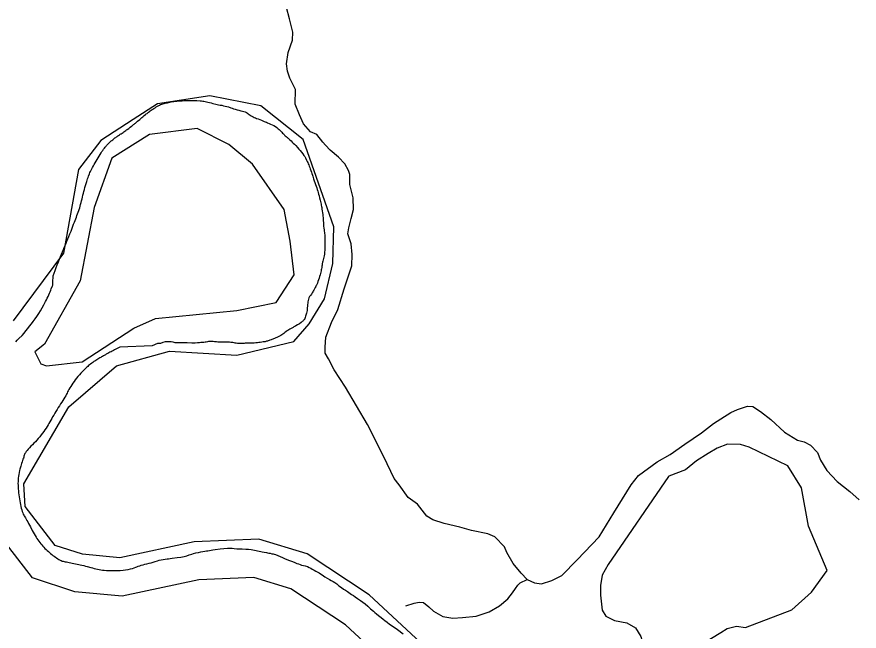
# Model space of a CAD drawing. Extents: x 2082433 to 2279600, y 546599 to 755198.
# Drawn here: x 2219494 to 2223124, y 598585 to 601233 of the extents above; entities that cross this region are included whole.
import ezdxf

# ---------------------------------------------------------------- set-up
doc = ezdxf.new("R2010")
doc.units = 0
for name, color, linetype in [('Exist Boundary Political Fire Districts', 7, 'Continuous'), ('Exist Hydrographic Pond Under 1500 Sq Ft', 7, 'Continuous'), ('Exist Hydrographic River Shore', 7, 'Continuous'), ('Exist Road Non-System Type 51', 7, 'Continuous')]:
    doc.layers.add(name, color=color, linetype=linetype)

msp = doc.modelspace()

# ---------------------------------------------------------------- linework, layer by layer
at = {"layer": 'Exist Boundary Political Fire Districts'}
for points in [[(2219896.3, 600694.1), (2219901.2, 600698.6), (2219903.9, 600700.9), (2219907.6, 600703.8), (2219910.7, 600706.4), (2219913.9, 600708.9), (2219917, 600711.2), (2219920.1, 600713.5), (2219923, 600715.6), (2219926, 600717.8), (2219929.3, 600719.9), (2219932.2, 600722.2), (2219935.7, 600724.5), (2219939.2, 600727), (2219941.8, 600728.6), (2219943.3, 600729.6), (2219947.2, 600732.5), (2219951.5, 600735.4), (2219955.6, 600738.3), (2219959.3, 600740.9), (2219963, 600743.4), (2219966.4, 600745.9), (2219969.9, 600748.3), (2219976.5, 600752.7), (2219979.6, 600755), (2219982.8, 600757.2), (2219988.8, 600761.7), (2219991.7, 600764.1), (2219994.5, 600766.3), (2219997.2, 600768.6), (2220000.1, 600770.9), (2220002.9, 600773.3), (2220005.8, 600775.7), (2220008.7, 600778.3), (2220011.6, 600780.8), (2220014.4, 600783.3), (2220023.4, 600791.2), (2220026.7, 600793.8), (2220029.8, 600796.5), (2220033.3, 600799.4), (2220036.6, 600802.2), (2220039.4, 600804.8), (2220042.7, 600807.4), (2220048.7, 600812.4), (2220051.7, 600814.8), (2220055, 600817.3), (2220058.3, 600819.9), (2220061.8, 600822.5), (2220065.3, 600825.3), (2220069, 600828.2), (2220073.3, 600831.3), (2220077, 600834.1), (2220080, 600835.5), (2220083.7, 600837.9), (2220087.4, 600840.2), (2220089.7, 600841.8), (2220092.3, 600843.3), (2220094.6, 600844.8), (2220097.1, 600846.4), (2220099.7, 600848.1), (2220102.8, 600849.8), (2220108.3, 600852.7), (2220113.5, 600855.2), (2220118.8, 600857.1), (2220123.5, 600858.7), (2220128.2, 600859.9), (2220132.7, 600861), (2220137.5, 600862.1), (2220142.8, 600863.2), (2220148.3, 600864.4), (2220153.5, 600865.7), (2220159, 600866.8), (2220164.3, 600867.8), (2220170.5, 600868.8), (2220176.8, 600869.6), (2220183, 600870.2), (2220189.7, 600870.7), (2220197.3, 600871.2), (2220205.9, 600871.8), (2220215, 600872.3), (2220223, 600872.6), (2220230.3, 600872.6), (2220249, 600872.2), (2220255.2, 600872.1), (2220261.9, 600872.1), (2220269.1, 600872.1), (2220283.5, 600871.6), (2220290.2, 600871), (2220295.6, 600870.3), (2220300.5, 600869.3), (2220305.8, 600868.2), (2220311.3, 600866.9), (2220317.3, 600865.4), (2220324.1, 600863.8), (2220331.8, 600862), (2220339, 600860.3), (2220351.3, 600857.2), (2220357.1, 600855.8), (2220362.8, 600854.6), (2220369.6, 600853.2)], [(2220369.6, 600853.2), (2220376.8, 600851.9), (2220383.9, 600850.4), (2220391.5, 600848.9), (2220398.7, 600847.3), (2220405.5, 600845.4), (2220416.7, 600841.5), (2220422.3, 600839.4), (2220428.2, 600837.2), (2220435, 600834.9), (2220442.8, 600832.5), (2220451.2, 600830.4), (2220459, 600828.6), (2220465.9, 600827.1), (2220472.5, 600825.4), (2220478.3, 600823.3), (2220484, 600820.5), (2220487.7, 600818.2), (2220491.6, 600815.6), (2220499.6, 600809.8), (2220503.5, 600807.1), (2220507.2, 600804.6), (2220512.1, 600801.9), (2220517, 600799.7), (2220521.9, 600797.7), (2220527.5, 600795.7), (2220533.8, 600793.4), (2220540.8, 600790.6), (2220547.8, 600787.6), (2220553.9, 600784.9), (2220559.5, 600782.7), (2220564.8, 600780.6), (2220569.5, 600778.6), (2220574.4, 600776.6), (2220581, 600773.9), (2220587.8, 600771), (2220594.7, 600767.7), (2220601.5, 600764.3), (2220608.1, 600760.6), (2220614, 600756.6), (2220617.5, 600753.8), (2220620.8, 600750.8), (2220624, 600747.7), (2220627.5, 600744.2), (2220631.2, 600740.4), (2220635.5, 600736.1), (2220639.2, 600732.5), (2220642.5, 600729.2), (2220645.6, 600726.3), (2220648.2, 600723.6), (2220650.9, 600720.9), (2220654, 600718.1), (2220656, 600716.3), (2220658.1, 600714.4), (2220660.3, 600712.6), (2220662.2, 600710.7), (2220664.4, 600708.8), (2220666.5, 600706.9), (2220671.2, 600702.5), (2220675.7, 600698.2), (2220680.2, 600693.8), (2220684.9, 600689), (2220690.1, 600683.9), (2220695.8, 600678.1), (2220703.2, 600670.4), (2220709.8, 600663.4), (2220715.7, 600656.8), (2220721, 600650.3), (2220726, 600643.3), (2220731.3, 600635.7), (2220734.6, 600630.7), (2220737.4, 600625.5), (2220743, 600615.2), (2220745.4, 600610.2), (2220747.7, 600605.3), (2220749.9, 600600.3), (2220752, 600595.2), (2220754.3, 600589.9), (2220756.3, 600584.3), (2220758.8, 600577.9), (2220761.2, 600570.9), (2220763.7, 600563.6), (2220765.7, 600557.3), (2220767.6, 600551.4), (2220769, 600545.9), (2220770.7, 600540.3), (2220772.5, 600534.5), (2220775, 600526.8), (2220777.8, 600518.9), (2220780.7, 600511.1), (2220783.6, 600503.5), (2220786.2, 600496.1), (2220788.7, 600488.9), (2220791, 600482.3), (2220792.8, 600475.6), (2220794.6, 600468.8), (2220796.7, 600461.4), (2220798.7, 600453.1), (2220801.2, 600443.7), (2220803.1, 600437)], [(2219489.1, 599832.5), (2219495.8, 599839.3), (2219502.8, 599846.2), (2219516.8, 599860.1), (2219525, 599869.8), (2219533, 599879.5), (2219541, 599889.3), (2219549.2, 599899.3), (2219557.2, 599909.5), (2219565, 599920.1), (2219572.9, 599930.9), (2219580.7, 599942.1), (2219588.5, 599953.8), (2219595.9, 599966), (2219603.5, 599978.8), (2219610.7, 599992.1), (2219618.1, 600006.1), (2219621.5, 600013.6), (2219625, 600020.8), (2219628.3, 600027.8), (2219631.6, 600034.7), (2219634.3, 600041.5), (2219637.3, 600048), (2219640, 600054.4), (2219642.5, 600060.8), (2219647.6, 600073.3), (2219648.8, 600076.4), (2219649.4, 600088.1), (2219650.5, 600117.1), (2219655, 600128.8), (2219659.3, 600140.5), (2219663.8, 600152.4), (2219668.3, 600164.4), (2219673, 600176.7), (2219677.9, 600189.2), (2219682.2, 600200.1), (2219686.5, 600210.4), (2219690.4, 600220.2), (2219694.5, 600229.7), (2219698.2, 600238.9), (2219702.3, 600248.1), (2219706, 600257.4), (2219709.9, 600267), (2219714, 600276.7), (2219718.3, 600287.1), (2219722.4, 600298.1), (2219727.4, 600309.8), (2219732.1, 600322.4), (2219735.6, 600331.4), (2219738.8, 600340), (2219741.9, 600348), (2219745, 600355.7), (2219747.7, 600363.1), (2219750.7, 600370.3), (2219753.2, 600377.2), (2219755.6, 600384), (2219758.3, 600390.6), (2219765.1, 600410.5), (2219766.9, 600417.3), (2219769, 600424.7), (2219771.2, 600432.4), (2219773.1, 600440.1), (2219774.9, 600448.1), (2219777, 600456.1), (2219779, 600464.3), (2219781.1, 600472.6), (2219782.9, 600480.9), (2219785, 600489.2), (2219787.2, 600497.7), (2219789.7, 600506.2), (2219792.1, 600514.8), (2219795, 600523.3), (2219797.1, 600529.4), (2219798.9, 600535.2), (2219801, 600540.8), (2219803, 600546.1), (2219806.9, 600556.6), (2219809.2, 600561.9), (2219811.8, 600567.2), (2219814.3, 600572.6), (2219817.2, 600578.3), (2219820.2, 600584.3), (2219823.7, 600590.6), (2219827.8, 600597.2), (2219831.9, 600604.6), (2219836.2, 600611.6), (2219857.6, 600647.2), (2219860.8, 600652.5), (2219864.3, 600657.5), (2219867.8, 600662.4), (2219871.5, 600667.3), (2219875.2, 600672), (2219877, 600674.2), (2219879.1, 600676.4), (2219880.9, 600678.7), (2219887.1, 600685.3), (2219889.3, 600687.5), (2219891.6, 600689.7), (2219893.6, 600691.9), (2219896.3, 600694.1)], [(2220805.3, 600426.2), (2220805.9, 600421.3), (2220807, 600416.4), (2220807.8, 600411.3), (2220809, 600404), (2220810, 600396.6), (2220811.3, 600389.1), (2220812.3, 600381.7), (2220812.9, 600374.6), (2220813.7, 600367.6), (2220814.3, 600360.8), (2220814.7, 600354.1), (2220815.2, 600347.1), (2220815.8, 600339.6), (2220816.2, 600331.4), (2220817.2, 600322.1), (2220818, 600315.2), (2220818.8, 600309.3), (2220819.5, 600303.9), (2220820.3, 600298.9), (2220820.7, 600293.9), (2220821.3, 600288.4), (2220821.7, 600279.4), (2220821.9, 600270.2), (2220821.9, 600252), (2220821.5, 600243.3), (2220821.3, 600234.8), (2220821.1, 600230), (2220820.7, 600225.4), (2220820.5, 600220.5), (2220820.1, 600215.4), (2220819.3, 600209.8), (2220818.4, 600203.6), (2220817.2, 600196.9), (2220816, 600191.1), (2220814.7, 600185.8), (2220813.3, 600180.6), (2220811.7, 600175.2), (2220810.4, 600169.2), (2220809.4, 600163.5), (2220808.6, 600158), (2220807.8, 600152.7), (2220807, 600147.6), (2220805.9, 600142.7), (2220805.3, 600138), (2220804.1, 600132.2), (2220802.4, 600126.5), (2220800.6, 600120.6), (2220798.5, 600114.2), (2220796.3, 600107.2), (2220793.8, 600099.2), (2220791.6, 600091.8), (2220789.3, 600085.5), (2220787.3, 600080.1), (2220785.2, 600076.4), (2220784.2, 600074.6), (2220781.9, 600070.7), (2220780.1, 600067.1), (2220778, 600063.8), (2220776.4, 600061.2), (2220775, 600058.5), (2220773.3, 600055.4), (2220771.3, 600051.1), (2220769.2, 600047.3), (2220767.2, 600043.4), (2220763.3, 600037.6), (2220759.2, 600032.4), (2220755.5, 600027.3), (2220753, 600022.2), (2220751, 600016.5), (2220749.3, 600010.1), (2220748.3, 600004.4), (2220747.7, 599999.3), (2220747.3, 599993.3), (2220746.5, 599985.7), (2220745.8, 599979.2), (2220745.2, 599972.9), (2220744.8, 599967.7), (2220744, 599962.2), (2220742.8, 599956.1), (2220741.5, 599951.5), (2220739.9, 599947.5), (2220738.3, 599942.5), (2220736.8, 599937.1), (2220735.6, 599932.6), (2220733.5, 599928.9), (2220731.5, 599926.6), (2220728.8, 599924.3), (2220726, 599921.7), (2220723.7, 599919.4), (2220721.4, 599917.4), (2220719.2, 599915.3), (2220711.6, 599909.6), (2220704, 599905.3), (2220696.2, 599901.7), (2220692.3, 599899.1), (2220688.4, 599896.7), (2220684.7, 599894.5), (2220675.9, 599890.1), (2220670.6, 599887)], [(2220803.1, 600437), (2220804.3, 600431.3), (2220805.3, 600426.2)], [(2220670.6, 599887), (2220665.7, 599884.2), (2220661.6, 599881.3), (2220658.5, 599879.3), (2220655.4, 599877.1), (2220652.8, 599874.9), (2220649.1, 599871.9), (2220645.2, 599868.7), (2220640.7, 599865.3), (2220631.8, 599859.4), (2220623.4, 599855.1), (2220614.8, 599851.3), (2220609.5, 599849.1), (2220604.6, 599846.9), (2220599.4, 599844.9), (2220596.6, 599843.7), (2220593.3, 599842.6), (2220589.6, 599841.3), (2220584.7, 599839.6), (2220580.8, 599838.2), (2220577.1, 599836.9), (2220573.8, 599835.7), (2220570.3, 599834.6), (2220567, 599833.7), (2220563.8, 599833), (2220560.3, 599832.4), (2220556.2, 599831.7), (2220549.2, 599830.5), (2220543.3, 599829.6), (2220537.5, 599828.9), (2220530.5, 599828), (2220523.6, 599827.4), (2220517, 599826.9), (2220510.7, 599826.7), (2220504.1, 599826.6), (2220495.7, 599826.5), (2220489.3, 599826.5), (2220483.8, 599826.3), (2220478.7, 599826), (2220473.7, 599825.7), (2220468.4, 599825.3), (2220463.7, 599824.9), (2220458.6, 599824.7), (2220452.8, 599824.8), (2220445.4, 599825.3), (2220439.7, 599825.9), (2220435.2, 599826.8), (2220431.1, 599827.7), (2220424.3, 599829), (2220416.9, 599830), (2220409.8, 599830.9), (2220402.2, 599831.3), (2220367.5, 599831.3), (2220360.8, 599831.5), (2220353.8, 599831.9), (2220346.4, 599832.5), (2220340.5, 599833.1), (2220334.5, 599833.6), (2220326.9, 599833.7), (2220320.6, 599833.2), (2220315.2, 599832.2), (2220310.3, 599831.3), (2220305, 599830.6), (2220299.4, 599830.1), (2220294.3, 599829.7), (2220287.6, 599829), (2220280.8, 599828.2), (2220272.2, 599827.3), (2220262.9, 599826.4), (2220255.2, 599826), (2220247.8, 599826), (2220228.3, 599827.4), (2220219.3, 599828), (2220206.6, 599828.2), (2220198.2, 599828), (2220181.7, 599828), (2220176.8, 599828.7), (2220171.7, 599829.6), (2220167, 599830.5), (2220158.8, 599831.9), (2220153.7, 599832.5), (2220142.8, 599832.9), (2220133.1, 599831.6), (2220123.7, 599828.9), (2220119.8, 599827.5), (2220115.9, 599826.2), (2220112.4, 599825.3), (2220109.2, 599824.8), (2220105.3, 599824.8), (2220100.5, 599824.9), (2220077.8, 599815), (2219937.9, 599809.2), (2219926.5, 599803.5), (2219920.9, 599800.7), (2219915.2, 599797.9), (2219910.1, 599795.1), (2219904.7, 599792.4), (2219899.8, 599789.9), (2219894.7, 599787.4), (2219890.2, 599785)], [(2219890.2, 599785), (2219886.1, 599782.7), (2219882.2, 599780.6), (2219878.7, 599778.7), (2219875.4, 599776.9), (2219872.9, 599775.4), (2219870.1, 599773.7), (2219866.8, 599771.8), (2219863.3, 599769.7), (2219859.2, 599767.5), (2219855.5, 599765.1), (2219851.2, 599762.7), (2219842.8, 599757.6), (2219838.5, 599754.9), (2219834.6, 599752.2), (2219830.3, 599749.6), (2219826.2, 599746.9), (2219821.3, 599743.5), (2219816.5, 599740.1), (2219812, 599736.7), (2219803.4, 599729.8), (2219799.3, 599726.2), (2219795.2, 599722.5), (2219791.3, 599718.8), (2219787.2, 599714.9), (2219782.9, 599710.8), (2219778.8, 599706.4), (2219774.5, 599701.7), (2219770, 599696.9), (2219763.9, 599689.8), (2219757.5, 599682.6), (2219746, 599668.1), (2219740.7, 599660.9), (2219735.6, 599653.7), (2219730.8, 599646.7), (2219726.5, 599640), (2219722.2, 599633.5), (2219718.7, 599627.3), (2219715.5, 599621.5), (2219712.6, 599616.1), (2219710.3, 599611.3), (2219707.7, 599606.1), (2219704.6, 599600.2), (2219700.9, 599593.9), (2219696.8, 599587.1), (2219692.5, 599579.8), (2219687.8, 599572.3), (2219682.7, 599564.6), (2219677.7, 599556.6), (2219672.4, 599548.6), (2219667.5, 599540.5), (2219662.4, 599532.5), (2219657.4, 599524.6), (2219652.7, 599516.8), (2219648.2, 599509.3), (2219644.1, 599502), (2219640, 599494.8), (2219635.9, 599487.8), (2219632.2, 599480.9), (2219628.3, 599474), (2219624, 599467.1), (2219619.7, 599460.2), (2219615.2, 599453.1), (2219610.3, 599446), (2219604.9, 599438.6), (2219599, 599431.1), (2219592.8, 599423.2), (2219586.5, 599415.9), (2219580.3, 599408.8), (2219573.8, 599401.7), (2219567.2, 599394.9), (2219560.8, 599388.2), (2219554.5, 599381.8), (2219548.8, 599375.6), (2219543.2, 599369.8), (2219538.5, 599364.3), (2219534.2, 599359.1), (2219530.7, 599354.4), (2219528.2, 599350.2), (2219526.8, 599346.4), (2219525.8, 599343.5), (2219524.8, 599339.9), (2219523.5, 599335.8), (2219522.1, 599331), (2219520.2, 599325.9), (2219518.4, 599320.4), (2219516.6, 599314.5), (2219514.7, 599308.5), (2219512.7, 599302.3), (2219511, 599295.9), (2219507.5, 599283.3), (2219506.1, 599277.2), (2219504.1, 599268.6), (2219502.4, 599260.4), (2219501.2, 599252.5), (2219500.2, 599244.8), (2219499.7, 599237.1), (2219499.3, 599229.6), (2219498.9, 599222.1), (2219499.3, 599214.5)], [(2219499.3, 599214.5), (2219499.5, 599206.7), (2219499.9, 599198.7), (2219500.8, 599190.4), (2219501.8, 599181.8), (2219502.8, 599172.7), (2219503.8, 599164.3), (2219505.1, 599155.7), (2219506.5, 599147.3), (2219507.9, 599138.8), (2219509.6, 599130.6), (2219511.4, 599122.6), (2219513.3, 599115), (2219515.3, 599107.8), (2219517.2, 599101.2), (2219519.4, 599095.1), (2219521.7, 599089.8), (2219523.9, 599085.2), (2219526.2, 599081.6), (2219528.7, 599077.8), (2219531.5, 599073.3), (2219534.4, 599068.1), (2219537.7, 599062.2), (2219541.2, 599055.8), (2219544.7, 599049), (2219548.5, 599041.8), (2219552.2, 599034.4), (2219560.2, 599019.3), (2219564.5, 599011.7), (2219568.4, 599004.3), (2219572.7, 598997.1), (2219576.8, 598990.7), (2219580.5, 598984.5), (2219584.4, 598978.6), (2219588.5, 598972.8), (2219592.8, 598967.3), (2219596.9, 598962), (2219601.2, 598956.7), (2219605.6, 598951.8), (2219610.3, 598946.8), (2219614.8, 598942), (2219619.7, 598937.2), (2219624.8, 598932.6), (2219630, 598927.9), (2219634.7, 598924), (2219639.6, 598919.9), (2219644.5, 598915.8), (2219649.4, 598911.8), (2219654.8, 598907.8), (2219660.1, 598904), (2219665.2, 598900.4), (2219670.3, 598897), (2219675.3, 598894), (2219680.2, 598891.3), (2219684.7, 598889.1), (2219689.2, 598887.4), (2219693.3, 598886.3), (2219697.8, 598885.4), (2219702.7, 598884.4), (2219708.3, 598883.3), (2219714, 598882.2), (2219720, 598881), (2219726.5, 598879.7), (2219733.1, 598878.4), (2219739.7, 598877.1), (2219746.8, 598875.7), (2219753.6, 598874.2), (2219760.6, 598872.7), (2219767.5, 598871.1), (2219774.3, 598869.5), (2219782.3, 598867.5), (2219790.1, 598865.5), (2219797.5, 598863.4), (2219812.4, 598859.4), (2219819.8, 598857.4), (2219827, 598855.6), (2219834, 598853.8), (2219841.2, 598852.2), (2219848.3, 598850.8), (2219855.5, 598849.4), (2219862.7, 598848.4), (2219870.1, 598847.5), (2219880.5, 598846.6), (2219891.8, 598846.1), (2219903.5, 598845.9), (2219915.6, 598846), (2219927.7, 598846.5), (2219939.8, 598847.2), (2219951.5, 598848.2), (2219962.8, 598849.5), (2219973.4, 598851.1), (2219983.5, 598853), (2219992.3, 598855.2), (2220000.1, 598857.6), (2220006.4, 598860.3), (2220011.6, 598862.6), (2220017.1, 598864.8), (2220023.4, 598867), (2220030.4, 598869.2), (2220038, 598871.4)], [(2220038, 598871.4), (2220046.2, 598873.6), (2220054.8, 598875.7), (2220063.8, 598877.9), (2220073.1, 598880.1), (2220077.8, 598881.1), (2220089.7, 598886), (2220099.5, 598888.5), (2220107.9, 598890.7), (2220116.3, 598892.5), (2220124.7, 598894.1), (2220133.6, 598895.3), (2220141.4, 598896.3), (2220147.5, 598897.3), (2220154.3, 598898.4), (2220163.7, 598900), (2220184.8, 598903.1), (2220200.2, 598904.6), (2220215, 598907.3), (2220226, 598910.3), (2220236.9, 598913.9), (2220247.6, 598917.3), (2220256, 598919.8), (2220265.2, 598922.1), (2220276.5, 598924.5), (2220286.7, 598926.6), (2220295.3, 598928.2), (2220303.8, 598929.7), (2220310.7, 598930.8), (2220317.7, 598931.9), (2220324.3, 598932.9), (2220331, 598934.1), (2220338.2, 598935.2), (2220348.2, 598936.5), (2220370, 598939.5), (2220386, 598941.9), (2220401.8, 598942.9), (2220411.4, 598942.7), (2220421.5, 598942.1), (2220431.1, 598941.3), (2220441.5, 598940.6), (2220452.2, 598940.1), (2220465.7, 598939.3), (2220480.3, 598938.8), (2220492, 598938.4), (2220503.7, 598937.3), (2220511.1, 598936.1), (2220518.4, 598934.5), (2220525.4, 598932.9), (2220531.8, 598931.6), (2220538.3, 598930.1), (2220545.9, 598928.5), (2220551, 598927.5), (2220559.5, 598925.7), (2220569.5, 598923.8), (2220574.2, 598922.9), (2220579.8, 598921.8), (2220585.7, 598920.6), (2220592.7, 598918.9), (2220598.4, 598917.7), (2220603.3, 598916.7), (2220608.1, 598915.4), (2220618.7, 598911.4), (2220629, 598906.7), (2220638.8, 598902.2), (2220647.8, 598898.1), (2220657.5, 598894.1), (2220669.6, 598889.4), (2220681.7, 598884.8), (2220691.5, 598881.2), (2220701.3, 598877.4), (2220707.9, 598874.6), (2220714.7, 598871.9), (2220721.2, 598869.7), (2220729, 598868.1), (2220737, 598866.5), (2220746.3, 598863.4), (2220754.3, 598859.7), (2220760.4, 598856.2), (2220766.8, 598852.6), (2220775, 598848.2), (2220783.2, 598843.9), (2220790.8, 598839.7), (2220796.3, 598836.5), (2220802, 598832.6), (2220809.4, 598827.7), (2220821.9, 598819.4), (2220831.6, 598813.1), (2220841.2, 598807.3), (2220848.8, 598803.4), (2220856.8, 598799.5), (2220864, 598795.3), (2220873, 598788.6), (2220881.8, 598781), (2220892.7, 598772.5), (2220902.3, 598766.2), (2220910.5, 598761.4), (2220918.7, 598756.5), (2220925.1, 598752.2), (2220931, 598747.9)], [(2220931, 598747.9), (2220936.7, 598743.7), (2220944.5, 598738.6), (2220952.7, 598733.4), (2220962.8, 598726.5)], [(2220962.8, 598726.5), (2220975.5, 598717.2), (2220985.3, 598709.6), (2220994.6, 598702.1), (2221006.5, 598692.1), (2221018.8, 598681.4), (2221030.5, 598671.3), (2221037, 598665.8), (2221044, 598659.8), (2221052.8, 598652.5), (2221063.5, 598643.7), (2221072.1, 598636.7), (2221079.7, 598630.4), (2221089.3, 598623.1), (2221100, 598615.3), (2221111.2, 598607.3), (2221134.2, 598591.7), (2221159, 598573.9)]]:
    msp.add_lwpolyline(points, dxfattribs=at)
at = {"layer": 'Exist Hydrographic Pond Under 1500 Sq Ft'}
for points in [[(2222634.4, 598601.4), (2222833.7, 598676.6), (2222918.8, 598753.1), (2222986.9, 598846.6), (2222906.1, 599037.8), (2222876.3, 599203.6), (2222816.7, 599297.1), (2222650.6, 599378), (2222612.5, 599389.8), (2222556.7, 599391.3), (2222512.8, 599373.2), (2222473, 599350.8), (2222423, 599318.6), (2222375.4, 599280.4), (2222303.9, 599253.9), (2222302, 599252.3)], [(2222302, 599252.3), (2222042.2, 598872), (2222016.6, 598826), (2222009.4, 598782.1), (2222009.6, 598739.9), (2222016, 598676), (2222032, 598650.1), (2222069.9, 598630.6), (2222122.4, 598620.6), (2222160.3, 598599.1), (2222182.5, 598561.3), (2222196.8, 598519.4), (2222220.8, 598499.5), (2222278.8, 598494), (2222358.8, 598498.6), (2222434.7, 598523.2), (2222488.4, 598555.3), (2222528.2, 598579.7), (2222555.9, 598595.8), (2222595.9, 598606), (2222634.4, 598601.4)]]:
    msp.add_lwpolyline(points, dxfattribs=at)
at = {"layer": 'Exist Hydrographic River Shore'}
for points in [[(2221436.1, 598348.2), (2221012.2, 598741.8), (2220745.7, 598917.8), (2220536.7, 598981.6), (2220257.9, 598969.5), (2219938.4, 598901.8), (2219777, 598916.7), (2219659.6, 598955), (2219530.5, 599121.7), (2219524.3, 599219.9), (2219717.8, 599552.7), (2219923.3, 599729.4), (2220152.4, 599791.8), (2220442.6, 599775.1), (2220687.4, 599833.9), (2220753.7, 599910.3), (2220819.9, 600017.2), (2220855.6, 600170), (2220860.7, 600327.9), (2220728.2, 600704.8), (2220544.8, 600850), (2220325.4, 600893.3), (2220100.2, 600858.3), (2219995.5, 600791.2), (2219856.3, 600699.7), (2219760.1, 600575.7), (2219695, 600214.1), (2219478.1, 599923.3)], [(2221324.5, 598228), (2220910.5, 598612.4), (2220675, 598767.8), (2220515.7, 598816.5), (2220278.6, 598806.2), (2219948.1, 598736.2), (2219743.6, 598755), (2219560.8, 598814.7), (2219370, 599061)]]:
    msp.add_lwpolyline(points, dxfattribs=at)
msp.add_lwpolyline([(2219767.5, 600095.6), (2219613.9, 599822.8), (2219571.2, 599788.7), (2219596.8, 599737.5), (2219622.4, 599729), (2219776, 599746.1), (2219997.9, 599891), (2220091.8, 599933.6), (2220441.6, 599967.7), (2220612.3, 600001.8), (2220689.1, 600121.1), (2220672, 600266), (2220646.4, 600402.4), (2220509.9, 600598.5), (2220407.5, 600683.7), (2220271, 600751.9), (2220066.2, 600726.3), (2219904, 600624.1), (2219827.2, 600411)], close=True, dxfattribs=at)
at = {"layer": 'Exist Road Non-System Type 51'}
for points in [[(2221693, 598807.2), (2221666.8, 598835.1), (2221632.5, 598876.8), (2221606.2, 598924.5), (2221596.1, 598948.5), (2221553.8, 598992.2), (2221523.7, 599004), (2221453.6, 599019.6), (2221403.5, 599033.2), (2221335.4, 599048.6), (2221287.3, 599064.3), (2221261.3, 599080.1), (2221220.9, 599131.9), (2221180.7, 599161.5), (2221142.4, 599215.2), (2221120.2, 599243.1), (2221075.5, 599336.8), (2221004.8, 599476.2), (2220909.7, 599637.4), (2220861.2, 599711), (2220836.7, 599758.9), (2220822.6, 599782.8), (2220822.6, 599808.8), (2220826.2, 599852.7), (2220849.7, 599915), (2220877.2, 599971), (2220904.7, 600061.2), (2220938, 600159.3), (2220939.7, 600209.5), (2220935.4, 600255.4), (2220921, 600297.2), (2220925, 600323.2), (2220934.6, 600363.4), (2220944.4, 600403.3), (2220944, 600453.3), (2220929.6, 600511.2), (2220929.4, 600541.2), (2220929.2, 600553.2), (2220923.2, 600571.1), (2220907, 600599.1), (2220880.8, 600628.8), (2220844.6, 600658.5), (2220824.4, 600680.5), (2220812.3, 600692.4), (2220786.2, 600726.1), (2220760, 600738), (2220729.9, 600771.8), (2220711.5, 600811.6), (2220693.3, 600857.5), (2220694.9, 600919.5), (2220670.5, 600969.2), (2220660.3, 600999.2), (2220656.2, 601031), (2220663.8, 601079.1), (2220681.5, 601133.3), (2220683.1, 601167.2), (2220668.7, 601225.1), (2220656.5, 601273)], [(2221693, 598807.2), (2221725.2, 598793.5), (2221755.1, 598789.7), (2221799, 598804), (2221842.8, 598824.3), (2221908.3, 598892.6), (2222003.7, 598991.2), (2222066.8, 599095.7), (2222142, 599216.2), (2222173.6, 599256.3), (2222253.2, 599314.9), (2222309.1, 599347.2), (2222372.7, 599391.6), (2222444.3, 599440.2), (2222496.1, 599480.5), (2222527.9, 599500.7), (2222571.6, 599527), (2222599.5, 599541.2), (2222643.4, 599555.5), (2222665.6, 599553.7), (2222699.5, 599531.8), (2222743.8, 599498.1), (2222802.3, 599442.5), (2222858.4, 599409), (2222886.4, 599401.2), (2222914.5, 599387.5), (2222944.7, 599355.7), (2222957, 599321.8), (2222985.3, 599277.9), (2223029.5, 599230.2), (2223083.8, 599186.7), (2223124.1, 599150.9)], [(2221170.1, 598693.6), (2221205.9, 598705.9), (2221227.8, 598710), (2221245.9, 598708.3), (2221270, 598690.4), (2221290.2, 598670.6), (2221330.3, 598648.8), (2221372.3, 598641.1), (2221414.2, 598643.3), (2221474.1, 598649.9), (2221530.1, 598668.1), (2221573.8, 598694.4), (2221609.6, 598724.7), (2221629.5, 598750.9), (2221643.3, 598768.8), (2221653.2, 598783), (2221663.2, 598793), (2221693, 598807.2)]]:
    msp.add_lwpolyline(points, dxfattribs=at)

doc.saveas('drawing.dxf')
